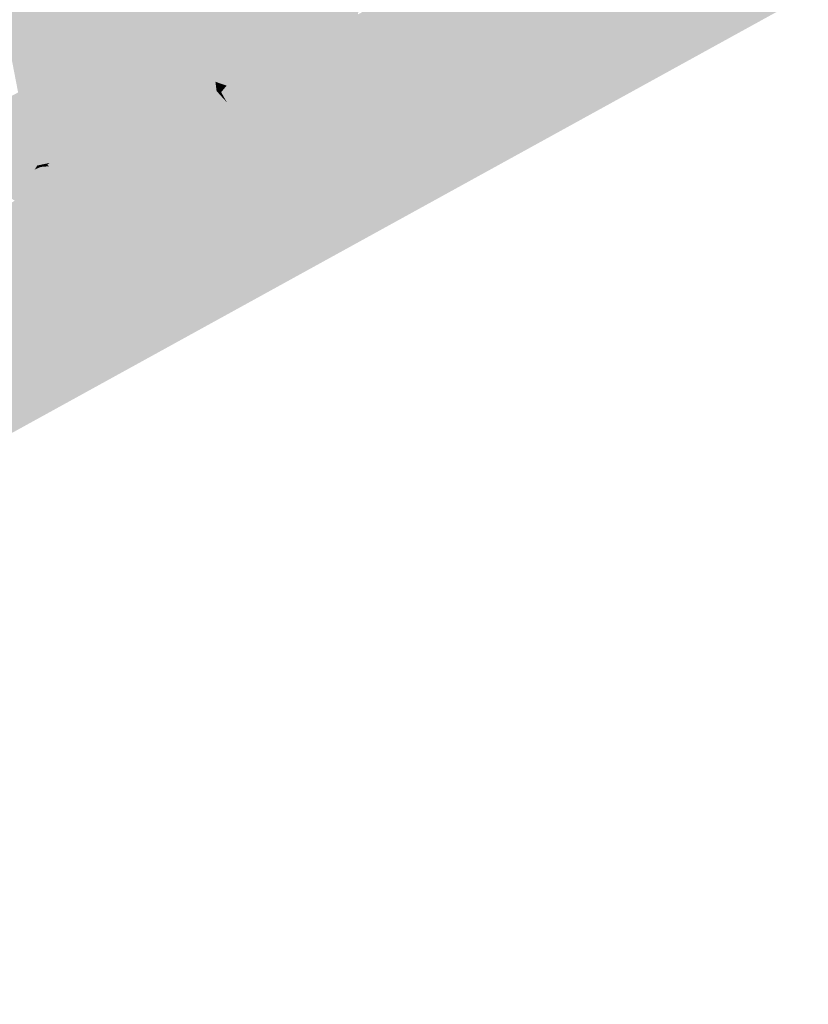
# Model space of a CAD drawing. Header units: metres. Extents: x 164696 to 183842, y 382615 to 387356.
# Tile 651 of 656: x 182701.63 to 182704.54, y 386632.26 to 386635.9. Entities that reach past the tile are written whole.
import ezdxf

# ---------------------------------------------------------------- set-up
doc = ezdxf.new("R2010")
doc.units = ezdxf.units.M
doc.layers.add('C3D-SURFACE_TINSURFACE', color=7, linetype='Continuous')

msp = doc.modelspace()

# ---------------------------------------------------------------- linework, layer by layer
at = {"layer": 'C3D-SURFACE_TINSURFACE', "color": 11, "linetype": 'Continuous', "lineweight": -3, "true_color": 0xff8585}
for points in [[(182702.8024, 386635.8796), (182702.3586, 386636.715), (182702.3213, 386636.6947)], [(182702.8398, 386635.8999), (182702.3958, 386636.7352), (182702.3586, 386636.715)], [(182702.8024, 386635.8796), (182702.8398, 386635.8999), (182702.3586, 386636.715)], [(182703.0121, 386636.557), (182702.3958, 386636.7352), (182702.8398, 386635.8999)], [(182702.1377, 386636.0539), (182702.7652, 386635.8594), (182702.3213, 386636.6947)], [(182702.7652, 386635.8594), (182702.8024, 386635.8796), (182702.3213, 386636.6947)], [(182703.0332, 386636.5187), (182703.0121, 386636.557), (182702.8398, 386635.8999)], [(182703.0332, 386636.5187), (182702.8398, 386635.8999), (182702.877, 386635.9201)], [(182701.502, 386636.2463), (182701.6207, 386635.6317), (182701.6324, 386635.638)], [(182702.1377, 386636.0539), (182701.502, 386636.2463), (182701.6324, 386635.638)], [(182703.2654, 386636.0966), (182703.0636, 386636.0213), (182702.819, 386635.3896)], [(182703.2654, 386636.0966), (182702.819, 386635.3896), (182702.8414, 386635.3305)], [(182703.2654, 386636.0966), (182702.8414, 386635.3305), (182703.2003, 386635.3159)], [(182703.2654, 386636.0966), (182703.2003, 386635.3159), (182704.5431, 386635.994)], [(182702.1377, 386636.0539), (182701.6324, 386635.638), (182701.7613, 386635.4697)], [(182702.1377, 386636.0539), (182701.7613, 386635.4697), (182701.7367, 386635.371)], [(182702.1377, 386636.0539), (182701.7367, 386635.371), (182701.9444, 386635.4144)], [(182701.9817, 386635.4346), (182702.1377, 386636.0539), (182701.9444, 386635.4144)], [(182701.9817, 386635.4346), (182702.159, 386636.0156), (182702.1377, 386636.0539)], [(182702.1377, 386636.0539), (182702.159, 386636.0156), (182702.7652, 386635.8594)], [(182701.9817, 386635.4346), (182702.019, 386635.4548), (182702.159, 386636.0156)], [(182702.019, 386635.4548), (182702.1803, 386635.9773), (182702.159, 386636.0156)], [(182702.7279, 386635.8392), (182702.159, 386636.0156), (182702.1803, 386635.9773)], [(182702.7279, 386635.8392), (182702.7652, 386635.8594), (182702.159, 386636.0156)], [(182703.0263, 386636.001), (182702.819, 386635.3896), (182703.0636, 386636.0213)], [(182704.5431, 386635.994), (182700.6046, 386633.8743), (182697.7597, 386632.2591)], [(182704.5431, 386635.994), (182703.2003, 386635.3159), (182700.6046, 386633.8743)], [(182702.019, 386635.4548), (182702.0563, 386635.475), (182702.1803, 386635.9773)], [(182702.0563, 386635.475), (182702.2015, 386635.939), (182702.1803, 386635.9773)], [(182702.6905, 386635.819), (182702.1803, 386635.9773), (182702.2015, 386635.939)], [(182702.6905, 386635.819), (182702.7279, 386635.8392), (182702.1803, 386635.9773)], [(182702.9517, 386635.9606), (182702.7934, 386635.3757), (182702.989, 386635.9808)], [(182702.989, 386635.9808), (182702.7934, 386635.3757), (182702.8062, 386635.3826)], [(182702.989, 386635.9808), (182702.8062, 386635.3826), (182703.0263, 386636.001)], [(182703.0263, 386636.001), (182702.8062, 386635.3826), (182702.819, 386635.3896)], [(182702.0936, 386635.4953), (182702.2015, 386635.939), (182702.0563, 386635.475)], [(182702.0936, 386635.4953), (182702.2228, 386635.9008), (182702.2015, 386635.939)], [(182702.6533, 386635.7987), (182702.2015, 386635.939), (182702.2228, 386635.9008)], [(182702.6533, 386635.7987), (182702.6905, 386635.819), (182702.2015, 386635.939)], [(182702.877, 386635.9201), (182702.6483, 386635.1352), (182702.9144, 386635.9403)], [(182702.9144, 386635.9403), (182702.6483, 386635.1352), (182702.6696, 386635.097)], [(182702.9144, 386635.9403), (182702.6696, 386635.097), (182702.9517, 386635.9606)], [(182702.9517, 386635.9606), (182702.6696, 386635.097), (182702.6803, 386635.0778)], [(182702.9517, 386635.9606), (182702.6803, 386635.0778), (182702.7753, 386635.3505)], [(182702.9517, 386635.9606), (182702.7753, 386635.3505), (182702.7934, 386635.3757)], [(182702.0936, 386635.4953), (182702.131, 386635.5155), (182702.2228, 386635.9008)], [(182702.131, 386635.5155), (182702.2441, 386635.8625), (182702.2228, 386635.9008)], [(182702.2228, 386635.9008), (182702.2441, 386635.8625), (182702.6159, 386635.7785)], [(182702.6533, 386635.7987), (182702.2228, 386635.9008), (182702.6159, 386635.7785)], [(182702.8398, 386635.8999), (182702.6483, 386635.1352), (182702.877, 386635.9201)], [(182702.7652, 386635.8594), (182702.6058, 386635.2118), (182702.8024, 386635.8796)], [(182702.8024, 386635.8796), (182702.6058, 386635.2118), (182702.6271, 386635.1735)], [(182702.8024, 386635.8796), (182702.6271, 386635.1735), (182702.8398, 386635.8999)], [(182702.8398, 386635.8999), (182702.6271, 386635.1735), (182702.6483, 386635.1352)], [(182702.131, 386635.5155), (182702.1682, 386635.5357), (182702.2441, 386635.8625)], [(182702.1682, 386635.5357), (182702.2654, 386635.8242), (182702.2441, 386635.8625)], [(182702.5787, 386635.7583), (182702.2441, 386635.8625), (182702.2654, 386635.8242)], [(182702.5787, 386635.7583), (182702.6159, 386635.7785), (182702.2441, 386635.8625)], [(182702.6905, 386635.819), (182702.5632, 386635.2883), (182702.7279, 386635.8392)], [(182702.7279, 386635.8392), (182702.5632, 386635.2883), (182702.5845, 386635.2501)], [(182702.7279, 386635.8392), (182702.5845, 386635.2501), (182702.7652, 386635.8594)], [(182702.7652, 386635.8594), (182702.5845, 386635.2501), (182702.6058, 386635.2118)], [(182702.1682, 386635.5357), (182702.2056, 386635.556), (182702.2654, 386635.8242)], [(182702.2056, 386635.556), (182702.2866, 386635.7859), (182702.2654, 386635.8242)], [(182702.5413, 386635.738), (182702.2654, 386635.8242), (182702.2866, 386635.7859)], [(182702.5413, 386635.738), (182702.5787, 386635.7583), (182702.2654, 386635.8242)], [(182702.6533, 386635.7987), (182702.6159, 386635.7785), (182702.5207, 386635.3649)], [(182702.6533, 386635.7987), (182702.5207, 386635.3649), (182702.542, 386635.3266)], [(182702.6533, 386635.7987), (182702.542, 386635.3266), (182702.6905, 386635.819)], [(182702.6905, 386635.819), (182702.542, 386635.3266), (182702.5632, 386635.2883)], [(182702.2056, 386635.556), (182702.2428, 386635.5762), (182702.2866, 386635.7859)], [(182702.3079, 386635.7477), (182702.2866, 386635.7859), (182702.2428, 386635.5762)], [(182702.504, 386635.7178), (182702.2866, 386635.7859), (182702.3079, 386635.7477)], [(182702.504, 386635.7178), (182702.5413, 386635.738), (182702.2866, 386635.7859)], [(182702.5413, 386635.738), (182702.4781, 386635.4415), (182702.5787, 386635.7583)], [(182702.5787, 386635.7583), (182702.4781, 386635.4415), (182702.4994, 386635.4032)], [(182702.5787, 386635.7583), (182702.4994, 386635.4032), (182702.6159, 386635.7785)], [(182702.6159, 386635.7785), (182702.4994, 386635.4032), (182702.5207, 386635.3649)], [(182702.3079, 386635.7477), (182702.2428, 386635.5762), (182702.2802, 386635.5964)], [(182702.3292, 386635.7094), (182702.3079, 386635.7477), (182702.2802, 386635.5964)], [(182702.4667, 386635.6976), (182702.3079, 386635.7477), (182702.3292, 386635.7094)], [(182702.4667, 386635.6976), (182702.504, 386635.7178), (182702.3079, 386635.7477)], [(182702.504, 386635.7178), (182702.4569, 386635.4797), (182702.5413, 386635.738)], [(182702.5413, 386635.738), (182702.4569, 386635.4797), (182702.4781, 386635.4415)], [(182702.3292, 386635.7094), (182702.2802, 386635.5964), (182702.3175, 386635.6167)], [(182702.3505, 386635.6711), (182702.3292, 386635.7094), (182702.3175, 386635.6167)], [(182702.4294, 386635.6773), (182702.3292, 386635.7094), (182702.3505, 386635.6711)], [(182702.4667, 386635.6976), (182702.3292, 386635.7094), (182702.4294, 386635.6773)], [(182702.4667, 386635.6976), (182702.4294, 386635.6773), (182702.4143, 386635.5563)], [(182702.4667, 386635.6976), (182702.4143, 386635.5563), (182702.4356, 386635.518)], [(182702.4667, 386635.6976), (182702.4356, 386635.518), (182702.504, 386635.7178)], [(182702.504, 386635.7178), (182702.4356, 386635.518), (182702.4569, 386635.4797)], [(182702.3505, 386635.6711), (182702.3175, 386635.6167), (182702.3548, 386635.6369)], [(182702.4294, 386635.6773), (182702.3505, 386635.6711), (182702.3921, 386635.6571)], [(182702.3505, 386635.6711), (182702.3548, 386635.6369), (182702.3717, 386635.6328)], [(182702.3921, 386635.6571), (182702.3505, 386635.6711), (182702.3717, 386635.6328)], [(182702.3921, 386635.6571), (182702.3717, 386635.6328), (182702.393, 386635.5946)], [(182702.4294, 386635.6773), (182702.3921, 386635.6571), (182702.393, 386635.5946)], [(182702.4294, 386635.6773), (182702.393, 386635.5946), (182702.4143, 386635.5563)], [(182702.2802, 386635.5964), (182702.393, 386635.5946), (182702.3175, 386635.6167)], [(182702.3548, 386635.6369), (182702.3175, 386635.6167), (182702.393, 386635.5946)], [(182702.3548, 386635.6369), (182702.393, 386635.5946), (182702.3717, 386635.6328)], [(182702.2056, 386635.556), (182702.4356, 386635.518), (182702.2428, 386635.5762)], [(182702.2428, 386635.5762), (182702.4143, 386635.5563), (182702.2802, 386635.5964)], [(182702.2428, 386635.5762), (182702.4356, 386635.518), (182702.4143, 386635.5563)], [(182702.2802, 386635.5964), (182702.4143, 386635.5563), (182702.393, 386635.5946)], [(182702.1682, 386635.5357), (182702.4569, 386635.4797), (182702.2056, 386635.556)], [(182702.2056, 386635.556), (182702.4569, 386635.4797), (182702.4356, 386635.518)], [(182702.0936, 386635.4953), (182702.4994, 386635.4032), (182702.131, 386635.5155)], [(182702.131, 386635.5155), (182702.4781, 386635.4415), (182702.1682, 386635.5357)], [(182702.131, 386635.5155), (182702.4994, 386635.4032), (182702.4781, 386635.4415)], [(182702.1682, 386635.5357), (182702.4781, 386635.4415), (182702.4569, 386635.4797)], [(182702.019, 386635.4548), (182702.542, 386635.3266), (182702.0563, 386635.475)], [(182702.0936, 386635.4953), (182702.0563, 386635.475), (182702.5207, 386635.3649)], [(182702.0563, 386635.475), (182702.542, 386635.3266), (182702.5207, 386635.3649)], [(182702.0936, 386635.4953), (182702.5207, 386635.3649), (182702.4994, 386635.4032)], [(182701.9817, 386635.4346), (182701.9444, 386635.4144), (182702.5845, 386635.2501)], [(182701.9817, 386635.4346), (182702.5632, 386635.2883), (182702.019, 386635.4548)], [(182701.9817, 386635.4346), (182702.5845, 386635.2501), (182702.5632, 386635.2883)], [(182702.019, 386635.4548), (182702.5632, 386635.2883), (182702.542, 386635.3266)], [(182701.9071, 386635.3941), (182701.733, 386635.3678), (182701.7287, 386635.3639)], [(182701.9071, 386635.3941), (182701.7287, 386635.3639), (182701.8698, 386635.3728)], [(182701.9444, 386635.4144), (182701.7367, 386635.371), (182701.733, 386635.3678)], [(182701.9444, 386635.4144), (182701.733, 386635.3678), (182701.9071, 386635.3941)], [(182702.6271, 386635.1735), (182701.9071, 386635.3941), (182701.8698, 386635.3728)], [(182701.9444, 386635.4144), (182701.9071, 386635.3941), (182702.6058, 386635.2118)], [(182701.9071, 386635.3941), (182702.6271, 386635.1735), (182702.6058, 386635.2118)], [(182701.9444, 386635.4144), (182702.6058, 386635.2118), (182702.5845, 386635.2501)], [(182701.7205, 386635.2919), (182701.7003, 386635.355), (182701.6954, 386635.3524)], [(182701.7579, 386635.3121), (182701.7089, 386635.3567), (182701.7003, 386635.355)], [(182701.7205, 386635.2919), (182701.7579, 386635.3121), (182701.7003, 386635.355)], [(182701.7952, 386635.3323), (182701.7356, 386635.3587), (182701.7089, 386635.3567)], [(182701.7579, 386635.3121), (182701.7952, 386635.3323), (182701.7089, 386635.3567)], [(182701.8698, 386635.3728), (182701.7287, 386635.3639), (182701.7356, 386635.3587)], [(182701.8698, 386635.3728), (182701.7356, 386635.3587), (182701.8325, 386635.3526)], [(182701.7952, 386635.3323), (182701.8325, 386635.3526), (182701.7356, 386635.3587)], [(182701.8698, 386635.3728), (182701.8325, 386635.3526), (182702.6483, 386635.1352)], [(182702.6271, 386635.1735), (182701.8698, 386635.3728), (182702.6483, 386635.1352)], [(182701.6087, 386635.2312), (182701.6812, 386635.3452), (182701.4737, 386635.3164)], [(182701.6459, 386635.2514), (182701.6812, 386635.3452), (182701.6087, 386635.2312)], [(182701.6459, 386635.2514), (182701.6833, 386635.2716), (182701.6906, 386635.3503)], [(182701.6459, 386635.2514), (182701.6906, 386635.3503), (182701.6862, 386635.3484)], [(182701.6459, 386635.2514), (182701.6862, 386635.3484), (182701.6812, 386635.3452)], [(182701.6833, 386635.2716), (182701.7205, 386635.2919), (182701.6954, 386635.3524)], [(182701.6833, 386635.2716), (182701.6954, 386635.3524), (182701.6906, 386635.3503)], [(182701.7579, 386635.3121), (182702.4172, 386635.1423), (182701.7952, 386635.3323)], [(182701.7952, 386635.3323), (182702.6696, 386635.097), (182701.8325, 386635.3526)], [(182701.7952, 386635.3323), (182702.4172, 386635.1423), (182702.6803, 386635.0778)], [(182701.7952, 386635.3323), (182702.6803, 386635.0778), (182702.6696, 386635.097)], [(182702.6483, 386635.1352), (182701.8325, 386635.3526), (182702.6696, 386635.097)], [(182701.6833, 386635.2716), (182702.4483, 386635.117), (182701.7205, 386635.2919)], [(182701.7205, 386635.2919), (182702.4576, 386635.122), (182701.7579, 386635.3121)], [(182701.7205, 386635.2919), (182702.4483, 386635.117), (182702.4576, 386635.122)], [(182701.7579, 386635.3121), (182702.4576, 386635.122), (182702.4172, 386635.1423)], [(182701.6459, 386635.2514), (182701.6087, 386635.2312), (182702.4321, 386635.0999)], [(182701.6459, 386635.2514), (182702.4499, 386635.1096), (182701.6833, 386635.2716)], [(182701.6459, 386635.2514), (182702.4321, 386635.0999), (182702.4514, 386635.1029)], [(182701.6459, 386635.2514), (182702.4514, 386635.1029), (182702.4499, 386635.1096)], [(182701.6833, 386635.2716), (182702.4499, 386635.1096), (182702.4483, 386635.117)], [(182701.5713, 386635.2109), (182701.534, 386635.1907), (182702.3879, 386635.0933)], [(182701.6087, 386635.2312), (182701.5713, 386635.2109), (182702.411, 386635.0968)], [(182701.5713, 386635.2109), (182702.3879, 386635.0933), (182702.411, 386635.0968)], [(182701.6087, 386635.2312), (182702.411, 386635.0968), (182702.4321, 386635.0999)], [(182701.534, 386635.1907), (182701.4967, 386635.1705), (182702.3625, 386635.0894)], [(182701.534, 386635.1907), (182702.3625, 386635.0894), (182702.3879, 386635.0933)], [(182701.4967, 386635.1705), (182701.0454, 386634.5677), (182702.3625, 386635.0894)]]:
    msp.add_solid(points, dxfattribs=at)
at = {"layer": 'C3D-SURFACE_TINSURFACE', "color": 1, "linetype": 'Continuous', "lineweight": -3, "true_color": 0xe60000}
for points in [[(182701.5365, 386635.4229), (182701.6916, 386635.3615), (182701.5858, 386635.6127)], [(182701.5858, 386635.6127), (182701.6916, 386635.3615), (182701.5974, 386635.6191)], [(182701.5974, 386635.6191), (182701.6916, 386635.3615), (182701.6091, 386635.6254)], [(182701.6091, 386635.6254), (182701.6916, 386635.3615), (182701.6207, 386635.6317)], [(182701.6207, 386635.6317), (182701.6916, 386635.3615), (182701.6324, 386635.638)], [(182701.6324, 386635.638), (182701.6916, 386635.3615), (182701.7613, 386635.4697)], [(182701.7367, 386635.371), (182701.7613, 386635.4697), (182701.6916, 386635.3615)], [(182701.4077, 386635.4363), (182701.6916, 386635.3615), (182701.5219, 386635.418)], [(182701.4077, 386635.4363), (182701.5111, 386635.3954), (182701.6916, 386635.3615)], [(182701.5111, 386635.3954), (182701.5445, 386635.3768), (182701.6916, 386635.3615)], [(182701.5219, 386635.418), (182701.6916, 386635.3615), (182701.5365, 386635.4229)], [(182701.4737, 386635.3164), (182701.6812, 386635.3452), (182701.6916, 386635.3615)], [(182701.4737, 386635.3164), (182701.6916, 386635.3615), (182701.5067, 386635.3446)], [(182701.4962, 386635.3638), (182701.6916, 386635.3615), (182701.5445, 386635.3768)], [(182701.5067, 386635.3446), (182701.6916, 386635.3615), (182701.4962, 386635.3638)], [(182701.6812, 386635.3452), (182701.6862, 386635.3484), (182701.6916, 386635.3615)], [(182701.6906, 386635.3503), (182701.6916, 386635.3615), (182701.6862, 386635.3484)], [(182701.6954, 386635.3524), (182701.6916, 386635.3615), (182701.6906, 386635.3503)], [(182701.733, 386635.3678), (182701.7367, 386635.371), (182701.6916, 386635.3615)], [(182701.7287, 386635.3639), (182701.733, 386635.3678), (182701.6916, 386635.3615)], [(182701.7356, 386635.3587), (182701.7287, 386635.3639), (182701.6916, 386635.3615)], [(182701.7003, 386635.355), (182701.6916, 386635.3615), (182701.6954, 386635.3524)], [(182701.7089, 386635.3567), (182701.6916, 386635.3615), (182701.7003, 386635.355)], [(182701.7356, 386635.3587), (182701.6916, 386635.3615), (182701.7089, 386635.3567)], [(182702.819, 386635.3896), (182702.8062, 386635.3826), (182702.6909, 386635.0587)], [(182702.819, 386635.3896), (182702.6909, 386635.0587), (182702.8414, 386635.3305)], [(182702.8062, 386635.3826), (182702.7934, 386635.3757), (182702.6909, 386635.0587)], [(182702.7934, 386635.3757), (182702.7753, 386635.3505), (182702.6909, 386635.0587)], [(182702.6803, 386635.0778), (182702.6909, 386635.0587), (182702.7753, 386635.3505)], [(182703.2003, 386635.3159), (182702.8414, 386635.3305), (182702.6909, 386635.0587)], [(182700.6046, 386633.8743), (182703.2003, 386635.3159), (182702.6909, 386635.0587)], [(182702.4172, 386635.1423), (182702.4576, 386635.122), (182702.6909, 386635.0587)], [(182702.6803, 386635.0778), (182702.4172, 386635.1423), (182702.6909, 386635.0587)], [(182702.411, 386635.0968), (182702.6909, 386635.0587), (182702.4321, 386635.0999)], [(182702.4321, 386635.0999), (182702.6909, 386635.0587), (182702.4514, 386635.1029)], [(182702.4576, 386635.122), (182702.4483, 386635.117), (182702.6909, 386635.0587)], [(182702.4483, 386635.117), (182702.4499, 386635.1096), (182702.6909, 386635.0587)], [(182702.4499, 386635.1096), (182702.4514, 386635.1029), (182702.6909, 386635.0587)], [(182701.0454, 386634.5677), (182702.6909, 386635.0587), (182702.3625, 386635.0894)], [(182702.3625, 386635.0894), (182702.6909, 386635.0587), (182702.3879, 386635.0933)], [(182702.3879, 386635.0933), (182702.6909, 386635.0587), (182702.411, 386635.0968)], [(182699.45, 386633.5479), (182699.5254, 386633.5593), (182702.6909, 386635.0587)], [(182699.45, 386633.5479), (182702.6909, 386635.0587), (182700.9365, 386634.4222)], [(182699.5254, 386633.5593), (182700.6046, 386633.8743), (182702.6909, 386635.0587)], [(182701.0454, 386634.5677), (182700.9365, 386634.4222), (182702.6909, 386635.0587)]]:
    msp.add_solid(points, dxfattribs=at)

doc.saveas('drawing.dxf')
